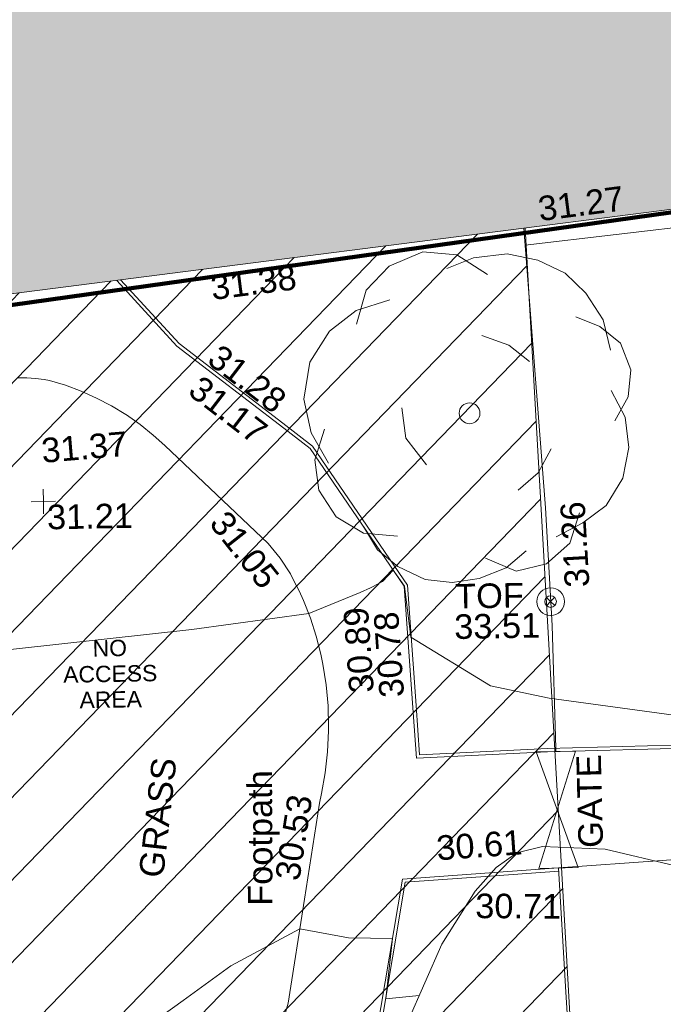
# Model space of a CAD drawing. Header units: millimetres. Extents: x -287732 to 520720, y -103372 to 287754.
# Tile 316 of 380: x 245642 to 255461, y 111216 to 126242. Entities that reach past the tile are written whole.
import ezdxf

# ---------------------------------------------------------------- set-up
doc = ezdxf.new("R2010")
doc.units = ezdxf.units.MM
doc.linetypes.add('IMPORT-HIDDEN2 _3_', pattern=[4762.5, 3175, -1587.5])
doc.linetypes.add('IMPORT-UG_ELEC_STREET LIGHTING_QLB2 _2_', pattern=[2700, 1500, -300.0000000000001, 0, -250, 150, -300.0000000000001, 0, -200])
for name, color, linetype, lineweight, true_color in [('00__TOPO__TOP_OF_FENCE_SYMBOL', 7, 'Continuous', 9, 0x666666), ('00_TOPO_TREE', 7, 'Continuous', 9, 0x666666), ('00_UAV_BUILDING_OUTLINE', 5, 'Continuous', 9, 0x0000ff), ('00_UAV_CONCRETE', 9, 'Continuous', 9, 0x808080), ('00_UAV_FENCE', 7, 'Continuous', 9, 0x264c2f), ('00_UAV_FOOTPATH', 7, 'Continuous', 9, 0xa50000), ('00_UAV_GATE', 7, 'Continuous', 9, 0xa50000), ('00_UAV_KERB_BOTTOM', 1, 'Continuous', 9, 0xff0000), ('00_UAV_KERB_TOP', 7, 'Continuous', 9, 0xa500a5), ('00_UAV_LEVEL_SPOT', 7, 'Continuous', 9, 0x666666), ('00_UAV_TOP_OF_FENCE', 6, 'Continuous', 9, 0xff00ff), ('00_UAV_TREE_LINE', 7, 'Continuous', 9, 0x52a552), ('01_DTM_CONTOUR_MNR', 7, 'Continuous', 9, 0xa5a552), ('12333-PUM-2D-U-0001-C01 - Rev2_REVIT IMPORT_dwg', 7, 'Continuous', 9, 0x767676), ('A_RHA_Line', 7, 'Continuous', 9, 0x00a600), ('PUM-CHAMBER EXTENTS', 6, 'IMPORT-HIDDEN2 _3_', 9, 0xff00ff), ('PUM-UNABLE TO SURVEY', 190, 'Continuous', 9, 0x7f00ff)]:
    doc.layers.add(name, color=color, linetype=linetype, lineweight=lineweight, true_color=true_color)
doc.layers.add('00_UAV_SURVEY_TEXT', color=7, linetype='Continuous', lineweight=9)
doc.layers.add('A_RHA_Detail', color=7, linetype='Continuous', lineweight=9)
doc.styles.add('Arial_1', font='arial.ttf', dxfattribs={"height": 250})
doc.styles.add('Swis721 Lt BT_2', font='swissl.ttf', dxfattribs={"height": 375})

# ---------------------------------------------------------------- blocks, each defined once
blk = doc.blocks.new('12333-PUM-2D-U-0001-C01 - Rev2_REVIT IMPORT_dwg_CONIFEROUS_TREE-2077251-Site Location Plan Proposed')
at = {"layer": '00_TOPO_TREE', "color": 254, "true_color": 0xcccccc, "flags": 128}
for points in [[(-1889.403682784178, 1545.875740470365), (-1717.639711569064, 2118.422311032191), (-1316.857112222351, 2519.204910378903), (-744.3105416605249, 2748.223538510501), (-171.763971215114, 2690.968881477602), (343.5279423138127, 2347.440939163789)], [(-343.5279423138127, 2461.950253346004), (114.5093140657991, 2633.714224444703), (687.0558846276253, 2690.968881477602), (1202.347798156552, 2576.459567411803), (1660.385054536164, 2347.440939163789), (2003.912996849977, 2003.912996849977), (2290.18628213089, 1545.875740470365), (2404.695596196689, 1030.583826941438)], [(-2404.695596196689, -801.5651986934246), (-2690.968881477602, -286.2732852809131), (-2805.478195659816, 286.2732852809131), (-2690.968881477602, 916.0745128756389), (-2347.440939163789, 1431.36642628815), (-1889.403682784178, 1774.894368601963), (-1316.857112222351, 1946.658339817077)], [(1832.149025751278, 1603.130397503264), (2232.93162509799, 1431.36642628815), (2576.459567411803, 1145.093141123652), (2748.223538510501, 687.0558846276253), (2690.968881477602, 229.0186282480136), (2461.950253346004, -171.763971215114)], [(229.0186282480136, 1316.857112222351), (687.0558846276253, 1145.093141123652), (1030.583826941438, 858.8198558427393)], [(2404.695596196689, 343.5279423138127), (2633.714224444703, -114.5093140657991), (2690.968881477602, -629.8012275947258), (2576.459567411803, -1145.093141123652), (2290.18628213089, -1603.130397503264), (1889.403682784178, -1889.403682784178), (1431.36642628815, -2118.422311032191)], [(-744.3105416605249, -858.8198558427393), (-1087.838483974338, -400.7825993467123), (-1145.093141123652, 114.5093140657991)], [(-1259.602455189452, -2061.167653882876), (-1832.149025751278, -2003.912996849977), (-2290.18628213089, -1717.639711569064), (-2576.459567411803, -1259.602455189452), (-2633.714224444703, -744.3105416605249), (-2461.950253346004, -229.0186282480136)], [(1374.111769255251, -629.8012275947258), (1145.093141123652, -1030.583826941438), (801.5651986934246, -1316.857112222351)], [(1832.149025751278, -1717.639711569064), (1660.385054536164, -2232.93162509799), (1259.602455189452, -2576.459567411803), (744.3105416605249, -2690.968881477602), (229.0186282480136, -2461.950253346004)], [(916.0745128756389, -2347.440939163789), (572.5465705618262, -2633.714224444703), (114.5093140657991, -2805.478195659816), (-343.5279423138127, -2862.732852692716), (-801.5651986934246, -2805.478195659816), (-1259.602455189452, -2576.459567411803), (-1603.130397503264, -2290.18628213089), (-1832.149025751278, -1889.403682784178)]]:
    blk.add_lwpolyline(points, dxfattribs=at)
at = {"layer": '00_TOPO_TREE', "color": 254, "true_color": 0xcccccc}
blk.add_circle((0, 0), 176.6246020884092, dxfattribs=at)
blk = doc.blocks.new('12333-PUM-2D-U-0001-C01 - Rev2_REVIT IMPORT_dwg__U95-2077625-Site Location Plan Proposed')
at = {"layer": '00_UAV_GATE', "color": 9, "true_color": 0xe1aaaa, "flags": 128}
blk.add_lwpolyline([(-299.995174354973, -1.701576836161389), (299.995174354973, 1.701576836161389), (-289.9155040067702, -1778.789980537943), (310.0748447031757, -1775.386826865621)], close=True, dxfattribs=at)
blk = doc.blocks.new('12333-PUM-2D-U-0001-C01 - Rev2_REVIT IMPORT_dwg_MSL_Node_LineworkTOF-2077248-Site Location Plan Proposed')
at = {"layer": '00__TOPO__TOP_OF_FENCE_SYMBOL', "color": 254, "true_color": 0xcccccc, "flags": 128}
for points in [[(165.3591892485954, 165.3591892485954), (0, 0), (-165.3591892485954, 165.3591892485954)], [(165.3591892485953, -165.3591892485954), (0, 0), (-165.3591892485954, -165.3591892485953)]]:
    blk.add_lwpolyline(points, dxfattribs=at)
at = {"layer": '00__TOPO__TOP_OF_FENCE_SYMBOL', "color": 254, "true_color": 0xcccccc}
for radius in [562.5594001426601, 233.853208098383]:
    blk.add_circle((0, 0), radius, dxfattribs=at)
blk = doc.blocks.new('12333-PUM-2D-U-0001-C01 - Rev2_REVIT IMPORT_dwg_UAV-2077255-Site Location Plan Proposed')
at = {"layer": '00_UAV_LEVEL_SPOT', "color": 254, "true_color": 0xcccccc, "flags": 128}
for points in [[(500.0000000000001, 0), (0, 0), (0, 500.0000000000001)], [(0, -500.0000000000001), (0, 0), (-500.0000000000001, 0)]]:
    blk.add_lwpolyline(points, dxfattribs=at)
blk = doc.blocks.new('12333-PUM-2D-U-0001-C01 - Rev2_REVIT IMPORT_dwg_MGS62954_T2_Galway_ITM_3d_Rev1-2077680-Site Location Plan Proposed')
at = {"layer": '00_UAV_CONCRETE', "color": 254, "true_color": 0xcccccc, "flags": 128}
blk.add_lwpolyline([(534157415.8479604, 725673783.1663659), (534160200.083, 725674062.051), (534160449.3037915, 725671874.8791027), (534160646.867054, 725670141.055797)], dxfattribs=at)
at = {"layer": '00_UAV_FENCE', "color": 254, "true_color": 0xcccccc, "flags": 128}
for points in [[(534157400.1429614, 725674043.4536282), (534157657.8670541, 725669772.055797), (534157686.2632939, 725669052.1511264), (534157728.8670541, 725667972.055797), (534157750.5534965, 725666100.0306814), (534157749.7814379, 725666050.0231308)], [(534157759.8611084, 725664272.934727), (534157837.3240142, 725662459.3871171), (534157946.5164652, 725659921.2768465), (534157973.6329665, 725659290.9707307), (534158085.0357877, 725656701.4817863), (534158188.5100127, 725654296.2881024), (534158215.0078257, 725653680.363001), (534158346.0710186, 725650633.8810055), (534158403.3944736, 725649301.4331304), (534158511.8670542, 725646780.0557969), (534156052.1760992, 725646494.657027), (534155345.8793491, 725646412.7051773), (534152416.8793491, 725646067.7051773), (534151088.0616478, 725645914.1764388), (534149906.8793491, 725645777.7051772), (534148069.879349, 725645636.7051773)]]:
    blk.add_lwpolyline(points, dxfattribs=at)
at = {"layer": '00_UAV_FOOTPATH', "color": 254, "true_color": 0xcccccc, "flags": 128}
for points in [[(534157759.8611084, 725664272.934727), (534159343.8670542, 725664360.055797), (534161467.8670542, 725664483.055797)], [(534153520.2709538, 725662012.3232857), (534153603.083, 725662282.051), (534153877.4091105, 725663862.9553657), (534154131.2533006, 725665325.8251891), (534154166.8172636, 725665473.0404694), (534154227.549656, 725665787.5271033), (534154268.4154278, 725666105.2065883), (534154289.2533003, 725666424.8251883), (534154290.9632901, 725666486.7331073), (534154287.8004212, 725666807.014644), (534154264.5331496, 725667126.46558), (534154221.2533002, 725667443.8251883), (534154193.1049187, 725667594.917931), (534154126.8309794, 725667874.9631994), (534154043.1036289, 725668150.2944875), (534153942.2533002, 725668419.8251883), (534153877.2931058, 725668570.3731575), (534153801.7963645, 725668724.0380265), (534153750.3930087, 725668828.6636002), (534153599.0705506, 725669072.2059903), (534153417.0830001, 725669300.051), (534151866.083, 725670820.0510001), (534151691.6785014, 725670984.0520015), (534151495.3146588, 725671147.3775374), (534151289.0830001, 725671298.0510002), (534151279.19115, 725671304.7905777), (534151063.501915, 725671441.5829141), (534150839.6490316, 725671564.5620832), (534150608.5159451, 725671673.242742), (534150371.0148316, 725671767.1959776), (534150128.0830001, 725671846.051), (534150045.6846762, 725671861.9682667), (534150043.0132879, 725671862.484311), (534149911.8474941, 725671880.8156935), (534149779.7894892, 725671890.8749349), (534149647.3604454, 725671892.6223358)]]:
    blk.add_lwpolyline(points, dxfattribs=at)
at = {"layer": '00_UAV_KERB_BOTTOM', "color": 254, "true_color": 0xcccccc, "flags": 128}
for points in [[(534159917.2874992, 725666066.9436991), (534157625.8670542, 725666049.055797), (534155623.8670542, 725665983.0557971), (534155586.0701145, 725666683.8960553), (534155482.0830001, 725668612.051), (534154084.0829999, 725670740.051), (534153687.3602412, 725671055.5315795), (534152077.083, 725672336.051), (534151177.3465902, 725673354.3573244)], [(534154940.0830001, 725661800.051), (534155377.0830001, 725664144.051), (534156708.4441749, 725664216.063912), (534157759.8611084, 725664272.934727)]]:
    blk.add_lwpolyline(points, dxfattribs=at)
at = {"layer": '00_UAV_KERB_TOP', "color": 254, "true_color": 0xcccccc, "flags": 128}
for points in [[(534159911.7687397, 725666116.9021406), (534157624.8480089, 725666099.0493653), (534155671.3586972, 725666034.6486188), (534155630.6609315, 725666788.1915523), (534155531.2835115, 725668628.2226095), (534154121.4734288, 725670774.1996166), (534153672.0827877, 725671131.562578), (534152111.6428356, 725672372.4505516), (534151238.1212764, 725673361.0873551)], [(534154989.6824776, 725661793.2816348), (534155418.6301792, 725664094.0903589), (534156789.0638617, 725664169.4648539), (534157761.9949966, 725664222.9765227)]]:
    blk.add_lwpolyline(points, dxfattribs=at)
at = {"layer": '00_UAV_TREE_LINE', "color": 254, "true_color": 0xcccccc, "flags": 128}
blk.add_lwpolyline([(534159729.6632069, 725649902.6276921), (534157471.6632069, 725649278.6276921), (534156963.6632069, 725649260.6276921), (534156565.6632069, 725649453.6276921), (534156270.6632069, 725649773.627692), (534156097.6632069, 725650109.627692), (534155873.6632068, 725650593.6276921), (534155462.6632069, 725651969.6276921), (534155316.6632069, 725652557.627692), (534155233.6632068, 725653177.6276921), (534155120.6741786, 725655177.4932739), (534155035.6741787, 725660700.4932739), (534155419.6741787, 725661969.493274), (534155961.6741786, 725663142.4932739), (534156483.6741787, 725663939.4932739), (534156810.6741786, 725664293.4932739), (534157126.6741787, 725664511.4932739), (534157523.6741787, 725664603.493274), (534158477.1989361, 725664544.7525), (534159547.198936, 725664272.7525)], dxfattribs=at)
at = {"layer": '01_DTM_CONTOUR_MNR', "color": 254, "true_color": 0xcccccc, "flags": 128}
for points in [[(534159861.7166452, 725666569.9975564), (534159562.6738864, 725666570.4232731), (534157664.8916364, 725666863.1578174), (534156773.0812586, 725667068.824098), (534155570.0000001, 725667830.0000001), (534155485, 725668612.0000001), (534155367.1296297, 725668789.264706), (534155320.0000001, 725668860), (534155151.9586477, 725668690.2654374), (534155094.943383, 725668658.9667375), (534154965.7526883, 725668597.1438172), (534154809.9020809, 725668527.3255817), (534154020.0000001, 725668220.0000001), (534152229.5774648, 725668009.0977113), (534148897.432928, 725667699.7616888)], [(534155600.3704773, 725662360.5574038), (534155090, 725662320.0000002), (534155155.4436451, 725662827.8457236), (534155210.0000001, 725663240), (534154540.1104198, 725663262.3625735), (534153800.0000001, 725663410.0000001), (534152736.0149263, 725662863.2580627), (534151997.5686257, 725662350.76984), (534151835.6200876, 725662233.493775), (534151692.9180681, 725662135.6343424), (534151587.490874, 725662047.117034), (534151513.2911025, 725661964.6505197), (534151437.4084757, 725661897.3853643), (534151373.3977595, 725661862.9767495), (534150485.9642027, 725661496.5906581), (534150222.3179615, 725661515.663021), (534150099.362927, 725661558.7437536), (534149822.1170736, 725661622.5022157), (534149594.0496541, 725661658.2295483), (534147286.4025748, 725661957.1733944), (534146988.3186712, 725662112.4521062), (534146240.2718863, 725662979.6847942)]]:
    blk.add_lwpolyline(points, dxfattribs=at)
for name, p, xscale, yscale, zscale in [('12333-PUM-2D-U-0001-C01 - Rev2_REVIT IMPORT_dwg_CONIFEROUS_TREE-2077251-Site Location Plan Proposed', (534156524.867, 725671233.056), 0.9, 0.9, 0.9), ('12333-PUM-2D-U-0001-C01 - Rev2_REVIT IMPORT_dwg_UAV-2077255-Site Location Plan Proposed', (534150000, 725670000.0000001), 0.375, 0.375, 0.375), ('12333-PUM-2D-U-0001-C01 - Rev2_REVIT IMPORT_dwg_MSL_Node_LineworkTOF-2077248-Site Location Plan Proposed', (534157710.8367034, 725668338.0061734), 0.375, 0.375, 0.375)]:
    blk.add_blockref(name, p, dxfattribs=dict(xscale=xscale, yscale=yscale, zscale=zscale))
blk.add_blockref('12333-PUM-2D-U-0001-C01 - Rev2_REVIT IMPORT_dwg__U95-2077625-Site Location Plan Proposed', (534157749.7814379, 725666050.0231308))
at = {"layer": '00_UAV_BUILDING_OUTLINE', "color": 251, "true_color": 0x666666, "char_height": 375, "width": 1495.902363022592, "attachment_point": 1, "line_spacing_factor": 1.005061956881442, "style": 'Swis721 Lt BT_2'}
for s, insert, rotation in [('31.27', (534157606.0815666, 725674518.3310764), 6.31904004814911), ('31.38', (534152591.4306234, 725673401.3890475), 6.3190400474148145)]:
    blk.add_mtext(s, dxfattribs=dict(at, insert=insert, rotation=rotation))
at = {"layer": '00_UAV_FENCE', "color": 251, "true_color": 0x666666, "insert": (534157933.1439409, 725668540.3422037), "char_height": 375, "width": 1495.902363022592, "attachment_point": 1, "rotation": 92.25882920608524, "line_spacing_factor": 1.005061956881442, "style": 'Swis721 Lt BT_2'}
blk.add_mtext('31.26', dxfattribs=at)
at = {"layer": '00_UAV_FOOTPATH', "color": 251, "true_color": 0x666666, "char_height": 375, "attachment_point": 1, "line_spacing_factor": 1.005061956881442, "style": 'Swis721 Lt BT_2'}
for s, insert, width, rotation in [('31.37', (534149972.0087712, 725670963.6434283), 1495.902363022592, 3.7930155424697), ('31.05', (534152809.6217456, 725669845.4808232), 1495.902363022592, 307.32964415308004), ('Footpath', (534153012.3821871, 725663777.1900961), 2436.183848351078, 89.19808127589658), ('30.53', (534153432.213601, 725664193.9437689), 1495.902363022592, 80.15578625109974)]:
    blk.add_mtext(s, dxfattribs=dict(at, insert=insert, width=width, rotation=rotation))
at = {"layer": '00_UAV_GATE', "color": 251, "true_color": 0x666666, "insert": (534158071.724924, 725664567.913759), "char_height": 375, "width": 1567.13580888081, "attachment_point": 1, "rotation": 90.4294329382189, "line_spacing_factor": 1.005061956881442, "style": 'Swis721 Lt BT_2'}
blk.add_mtext('GATE', dxfattribs=at)
at = {"layer": '00_UAV_KERB_BOTTOM', "color": 251, "true_color": 0x666666, "char_height": 375, "width": 1495.902363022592, "attachment_point": 1, "line_spacing_factor": 1.005061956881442, "style": 'Swis721 Lt BT_2'}
for s, insert, rotation in [('31.17', (534152447.7374515, 725671902.1719989), 321.50769217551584), ('30.78', (534155078.0959793, 725666906.8638614), 93.08702185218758), ('30.61', (534155892.7800624, 725664794.3161868), 3.096093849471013)]:
    blk.add_mtext(s, dxfattribs=dict(at, insert=insert, rotation=rotation))
at = {"layer": '00_UAV_KERB_TOP', "color": 251, "true_color": 0x666666, "char_height": 375, "width": 1495.902363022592, "attachment_point": 1, "line_spacing_factor": 1.005061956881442, "style": 'Swis721 Lt BT_2'}
for s, insert, rotation in [('31.28', (534152747.8247815, 725672373.1440321), 321.50769217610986), ('30.89', (534154618.0018972, 725666983.8636504), 93.09145878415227), ('30.71', (534156485.5285163, 725663903.455796), 358.6761445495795)]:
    blk.add_mtext(s, dxfattribs=dict(at, insert=insert, rotation=rotation))
at = {"layer": '00_UAV_LEVEL_SPOT', "insert": (534150051.8765643, 725669949.1441548), "char_height": 375, "width": 1495.902363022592, "attachment_point": 1, "line_spacing_factor": 1.005061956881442, "style": 'Swis721 Lt BT_2'}
blk.add_mtext('31.21', dxfattribs=at)
at = {"layer": '00_UAV_SURVEY_TEXT', "color": 251, "true_color": 0x666666, "insert": (534151354.1085794, 725664263.0341482), "char_height": 375, "width": 2018.280965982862, "attachment_point": 1, "rotation": 82.51214758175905, "line_spacing_factor": 1.005061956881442, "style": 'Swis721 Lt BT_2'}
blk.add_mtext('GRASS', dxfattribs=at)
at = {"layer": '00_UAV_TOP_OF_FENCE', "color": 251, "true_color": 0x666666, "char_height": 375, "attachment_point": 1, "line_spacing_factor": 1.005061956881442, "style": 'Swis721 Lt BT_2'}
for s, insert, width in [('TOF', (534156256.273162, 725668630.9633585), 1163.479615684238), ('33.51', (534156233.8495203, 725668167.5866536), 1495.902363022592)]:
    blk.add_mtext(s, dxfattribs=dict(at, insert=insert, width=width))
blk = doc.blocks.new('12333-PUM-2D-U-0001-C01 - Rev2_REVIT IMPORT_dwg-1620468-Site Location Plan Proposed')
at = {"layer": 'PUM-CHAMBER EXTENTS', "true_color": 0xfff4d4}
h = blk.add_hatch(dxfattribs=at)
h.set_pattern_fill('FP_14', style=0, pattern_type=2)
h.set_pattern_definition([(45, (-533641079.65, -725615854.3560001), (-618.7184335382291, 618.7184335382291), [])])
h.paths.add_polyline_path([(486377.3501529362, 27208.64382130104), (517415.3501528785, 30952.6438213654), (516341.8313309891, 58191.46038823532), (502815.940048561, 56693.63832639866), (503487.5551271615, 50628.70393428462), (496266.2910908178, 49829.0399146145), (495594.5673347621, 55894.95570471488), (481449.064816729, 54328.51950435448), (484521.5190358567, 37421.10226281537)])
at = {"layer": 'PUM-UNABLE TO SURVEY', "color": 7, "true_color": 0xfff4d4, "flags": 128}
blk.add_lwpolyline([(481449.064816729, 54328.51950435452), (486377.3501529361, 27208.64382130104), (517415.3501528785, 30952.64382136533), (516341.8313309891, 58191.46038823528)], dxfattribs=at)
blk.add_blockref('12333-PUM-2D-U-0001-C01 - Rev2_REVIT IMPORT_dwg_MGS62954_T2_Galway_ITM_3d_Rev1-2077680-Site Location Plan Proposed', (-533641079.6498471, -725615854.3561786))
at = {"layer": 'PUM-UNABLE TO SURVEY', "color": 41, "true_color": 0xffdf7f, "insert": (509894.7876528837, 52016.51243791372), "char_height": 250, "width": 1714.021757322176, "attachment_point": 2, "line_spacing_factor": 0.9417779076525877, "style": 'Arial_1'}
blk.add_mtext('NO\\PACCESS\\PAREA', dxfattribs=at)

msp = doc.modelspace()

# ---------------------------------------------------------------- hatches: boundary and pattern name
at = {"layer": 'A_RHA_Detail', "true_color": 0xc0c0c0}
h = msp.add_hatch(color=9, dxfattribs=at)
h.paths.add_polyline_path([(-80880.60083809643, -68502.79057078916), (-80400.865924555, -68483.41509113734), (-80400.865924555, -62984.64684185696), (-24474.85765177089, -63009.32043784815), (-24456.14471271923, -50840.30023858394), (-36622.55041039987, -50831.65104353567), (-36622.55041039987, -44228.57792613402), (-50959.0526582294, -44218.38599194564), (-50959.0526582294, -42573.78171514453), (-54563.9325804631, -42571.21897729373), (-54565.69773352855, -45054.17447474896), (-92408.82109321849, -45027.27149621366), (-92411.78875845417, -49201.74309222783), (-100061.9988811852, -49201.74309222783), (-100052.2214449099, -64852.82557838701), (-86120.90825229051, -64852.82557838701), (-86092.1662649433, -62957.90041523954), (-84861.10047608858, -62957.90041523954), (-84854.79052929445, -68240.109737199), (-80870.60226892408, -68240.10973722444)])
h.paths.add_polyline_path([(-137238.9269902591, -68461.9384092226), (-132719.7426408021, -68433.0633692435), (-132847.0731201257, -62850.04282283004), (-130454.6837966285, -62916.63108078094), (-130498.2830220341, -61355.85393642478), (-117581.136331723, -61423.42893438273), (-117492.3908565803, -49183.91309190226), (-125136.5200282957, -49178.47881952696), (-125133.572703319, -45032.61887136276), (-163007.1824077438, -45005.6942194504), (-163007.1824076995, -44090.2963411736), (-163123.8521269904, -44090.21339942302), (-163122.6389897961, -42383.75184302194), (-166563.8543419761, -42383.75184298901), (-166565.034908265, -44044.39824208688), (-193158.4656786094, -44025.49275805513), (-193195.152889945, -62863.65652504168), (-137269.7106414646, -62916.63108078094), (-137254.3708868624, -65679.90523788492)])
h.paths.add_polyline_path([(120310.9497607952, -32334.28230164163), (120312.4652266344, -31610.73011961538), (133451.2244789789, -31638.24899384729), (133469.2230092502, -19717.98315780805), (121295.7536929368, -19692.48606430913), (121319.8434528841, -8190.941560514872), (112277.0825930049, -8172.001674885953), (112263.1770823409, -14811.1234547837), (78285.85310969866, -14739.95861438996), (78292.82277619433, -8167.077575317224), (75241.99098605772, -8160.673431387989), (69355.76844233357, -8152.931592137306), (69353.6659720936, -9156.74635762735), (68372.60878945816, -9154.691552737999), (68372.60878945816, -13705.52853215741), (69333.7233474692, -13707.54156770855), (69325.07112547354, -16249.53369228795), (66623.4489111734, -16249.53369228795), (66619.79243935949, -17995.29925530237), (65989.07757494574, -17995.2992552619), (65985.44262772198, -19730.78799483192), (57152.23993377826, -19712.28702421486), (57127.42535098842, -31559.89463417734), (70277.87165424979, -31587.43801817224), (70277.87165431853, -32271.7414715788), (78263.96947909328, -32285.12944888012), (78266.62661740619, -31019.79372153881), (112335.8856506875, -31091.15111860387), (112335.8856506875, -32317.57330553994), (119781.4233959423, -32333.17321913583)])
h.paths.add_polyline_path([(7503.717409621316, -1791.439263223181), (15482.43097392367, -674.0213231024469), (15484.0826588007, 148.1327206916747), (56188.28042539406, 205.5276654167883), (56155.84326007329, 14338.3166313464), (18016.62665935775, 14236.48149539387), (17967.9025208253, 34313.18372071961), (21727.10644863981, 34324.0692624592), (21708.90974962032, 40608.10218321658), (18009.66447159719, 40608.10218321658), (17995.54603706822, 45483.75063442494), (9770.084204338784, 45420.6329473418), (3966.213879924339, 45446.76585222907), (3984.771235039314, 14176.56786832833), (1023.062455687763, 14176.56786837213), (-276.5134647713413, 14190.52623461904), (-231.6790044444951, 5968.135265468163), (-226.4491536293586, 193.7444677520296), (553.0869992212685, 183.4716499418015), (7477.609307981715, 143.2867586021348), (7488.638446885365, -674.0213231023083)])
h.paths.add_polyline_path([(77755.59663317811, 53.47451145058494), (77729.51881611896, 1699.844979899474), (94464.47132486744, 1659.976083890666), (94606.37913471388, 17991.390236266), (88810.4190114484, 18015.03260816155), (88799.89418497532, 14436.74271609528), (69413.88950349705, 14457.8773889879), (69377.35724448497, 99.62816357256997), (75241.99098605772, 67.32134432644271)])
h.paths.add_polyline_path([(61252.12079701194, 46453.95617366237), (105774.7348988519, 46472.68783506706), (105768.2642198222, 61852.61234306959), (92285.13876309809, 61852.61234306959), (92308.59670399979, 65784.30757140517), (96107.4668000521, 65767.60445243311), (96059.68081117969, 75209.20847378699), (101084.8427276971, 75071.88872764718), (104988.0046543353, 74765.36560406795), (108403.6894220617, 74363.8408943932), (112009.2703903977, 73787.25420861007), (115645.3524815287, 73049.69667206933), (116890.8108051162, 72761.69136252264), (120208.9929833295, 71893.18353872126), (120865.241739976, 71703.68484519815), (124135.6329506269, 70669.67317906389), (127435.6253142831, 69480.50055823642), (127820.4368670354, 69394.93141813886), (128274.3081769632, 69331.69585753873), (128731.8791144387, 69306.66104516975), (129189.9401488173, 69320.00258290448), (129645.2782985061, 69371.62688826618), (130094.6997111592, 69461.17185603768), (130535.0520071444, 69588.00939074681), (130963.246434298, 69751.24981927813), (131376.2795165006, 69949.74812590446), (131771.2541232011, 70182.11198903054), (132162.5575600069, 70460.5404660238), (132496.0921583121, 70741.69081113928), (132820.871367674, 71064.98072578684), (133117.4593294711, 71414.31364272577), (133383.77568926, 71787.23923950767), (133616.5473239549, 72178.5372844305), (133817.1647262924, 72590.54524898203), (133982.6025969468, 73017.89547513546), (134111.7005086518, 73457.59040801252), (134203.5529320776, 73906.54590458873), (134257.5155883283, 74361.61286216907), (134272.5462649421, 74819.5993153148), (134250.5259875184, 75277.29281745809), (134189.6227572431, 75731.48297747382), (134090.9274700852, 76178.98397757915), (133955.1324028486, 76616.65691993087), (133783.1900598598, 77041.43184345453), (133576.3064937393, 77450.32925647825), (133335.932843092, 77840.48103920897), (133063.7551572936, 78209.15055532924), (132761.6825665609, 78553.75185442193), (132431.8338935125, 78871.8678050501), (132076.5227905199, 79161.26705197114), (131698.2415080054, 79419.91966861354), (131299.6434187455, 79646.01139197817), (131093.5942456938, 79746.34209763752), (132146.0467355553, 83110.22226145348), (122787.7632953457, 86282.54285518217), (121604.3555412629, 82800.3591886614), (117095.9864227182, 83870.84033785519), (116841.9598400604, 83526.35449572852), (116120.5435466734, 91221.93611972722), (110237.7341284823, 91274.27491021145), (110194.3680786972, 90435.39030214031), (104988.0046543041, 90486.49901390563), (104973.2761846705, 94309.82427956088), (103746.1314668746, 94309.8242795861), (103839.9937121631, 122852.1474271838), (96365.09202306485, 122931.9599470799), (96350.3400238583, 123952.4168585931), (104555.5505249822, 123902.1925226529), (104607.3234458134, 120248.5396156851), (125502.5015002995, 120134.1933400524), (125662.0200253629, 137657.3796882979), (114479.5865733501, 137699.2256881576), (114382.306264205, 129149.9458158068), (104644.159003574, 129187.9975073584), (104577.9931702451, 126217.3903144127), (101184.4926406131, 126159.1566967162), (101264.6166812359, 135959.2655565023), (89967.23178808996, 135988.8856164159), (89927.63362986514, 125823.6463181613), (93630.53562302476, 125840.7948842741), (93580.65688892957, 122931.9599470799), (88697.38835376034, 122904.7310126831), (88679.3898954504, 95739.09143775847), (86378.25848996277, 95739.09143775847), (86378.18187189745, 96178.1008337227), (83279.50743284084, 96200.92083327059), (83273.62493422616, 95735.74732133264), (70169.67509619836, 95733.22421950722), (70166.26842742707, 96272.07409347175), (66674.99731294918, 96257.14073655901), (66654.74538556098, 95755.71092136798), (65784.77231079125, 95755.71092136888), (65887.65094984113, 117470.630565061), (53473.3427162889, 117487.9046429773), (53434.44066309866, 98570.46349063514), (40649.41626916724, 98570.46349063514), (40610.16711559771, 94406.01479078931), (38853.82372868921, 94410.36303440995), (38848.65589191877, 89463.65332729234), (40612.46601912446, 89518.45976927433), (40665.38257362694, 86257.73741128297), (38372.19584460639, 86305.72309285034), (38369.79374539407, 76901.0507917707), (50937.9512507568, 76944.40198294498), (50922.88567286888, 74598.78180889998), (56484.9061132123, 74588.85093771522), (56484.9061132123, 75194.85181995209), (92465.4037153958, 75233.0258166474), (92645.92783662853, 71766.64845094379), (89810.55521366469, 69362.83965827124), (85313.16173974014, 69360.94750420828), (85313.16173974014, 66907.4050808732), (75210.14498263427, 66903.15451589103), (75210.14498263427, 63815.70944550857), (70819.40014309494, 63815.70999200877), (70819.21601505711, 64253.35708059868), (69456.83415683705, 64253.35708059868), (69455.7195737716, 66901.99623166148), (61303.32856759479, 66898.5668068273), (61304.56054988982, 63970.32021231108), (70500.41048208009, 63970.32021219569), (70500.4088543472, 61852.59006207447), (61245.6438848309, 61848.69637488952), (61252.03558504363, 46656.49344428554)])
h.paths.add_polyline_path([(-17153.16561239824, 48569.32684293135), (-17153.16561224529, 60770.38083685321), (-29362.88357759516, 60774.70428694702), (-29362.88357759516, 67399.20394580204), (-43507.24466814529, 67405.01911303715), (-43488.5313307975, 69093.07334175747), (-45766.41866231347, 69109.32868388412), (-45794.3462003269, 67405.01911303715), (-47272.11273194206, 67404.2124544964), (-47272.44887633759, 66454.91798908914), (-86004.56386332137, 66468.63299519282), (-86006.66970787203, 60521.58362721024), (-92662.87722510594, 60521.58362721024), (-92665.2138765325, 50184.35611932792), (-79752.0168396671, 50179.78309939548), (-79752.016597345, 48591.4932381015), (-17157.7163123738, 48569.32845417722)])
h.paths.add_polyline_path([(-201056.4185878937, 48628.75479108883), (-138377.9751621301, 48634.64535779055), (-138377.9751621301, 50133.28201003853), (-125467.710581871, 50134.49626164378), (-125468.6909603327, 60566.1903686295), (-132186.8595614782, 60565.86652591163), (-132187.4203588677, 66533.0197876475), (-170643.3098734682, 66805.61809689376), (-170643.3098732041, 67738.78475848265), (-200340.0100486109, 67488.93693764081), (-200348.7171487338, 60827.78025104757), (-201057.5650552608, 60827.71357558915), (-201056.6510294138, 51102.04313372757)])
h.paths.add_polyline_path([(-240051.5126725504, 54769.19491160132), (-239444.490259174, 54811.10754483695), (-239186.5396223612, 54841.92927608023), (-238764.8191577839, 54940.98166103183), (-238382.4735933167, 55122.46891388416), (-237990.3402229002, 55354.87497234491), (-237269.2031023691, 55936.21515020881), (-237032.4836384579, 56225.56611516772), (-236793.0039602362, 56569.31473944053), (-236554.5880578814, 57004.26389721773), (-236432.7219585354, 57267.46508908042), (-236300.081527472, 57753.26238983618), (-236250.7285154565, 58017.17885684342), (-236235.6490609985, 58516.21786804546), (-236233.2538429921, 58987.85640053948), (-236213.7029795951, 59823.48083769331), (-236363.8287855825, 59820.86038205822), (-236634.0279869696, 60698.06075827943), (-236391.9547756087, 61432.19726339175), (-236225.4740089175, 61435.10319600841), (-236201.6036569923, 62637.68779596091), (-232563.5271750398, 62639.28734435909), (-232563.5271750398, 63049.03842404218), (-232732.1945866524, 63049.15302218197), (-232860.1521277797, 63457.95890274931), (-232731.606808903, 63914.24862697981), (-232560.8209656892, 63914.24862697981), (-232515.1276847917, 70598.00033009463), (-240628.6947849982, 70598.85496273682), (-240629.7923196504, 72350.98321577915), (-246412.6011212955, 72347.36085933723), (-246412.6011212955, 70616.45923936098), (-254449.5805725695, 70618.60952619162), (-254454.637144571, 70754.06491720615), (-254469.7140363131, 73191.66276250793), (-263883.2532625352, 73267.83063688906), (-263902.4181505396, 68260.74348553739), (-263714.8217520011, 68259.82096572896), (-263552.9672900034, 67819.65434396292), (-263719.0883117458, 67392.2068408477), (-263913.6298699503, 67392.20684284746), (-263956.7001913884, 58633.76423459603), (-260181.1963171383, 58611.22607638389), (-260192.3146983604, 56354.25111579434), (-257184.684388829, 56339.46086021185), (-257213.4419957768, 57092.93866021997), (-257338.5163846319, 57093.27331223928), (-257471.0109294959, 57531.74572308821), (-257338.5163845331, 58062.22513696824), (-257203.4956297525, 58064.06881289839), (-257173.5751889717, 58598.54056692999), (-256478.2273617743, 58575.27357994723), (-256478.2273617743, 58788.51859473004), (-256013.0091299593, 58911.92701534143), (-255397.0786664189, 58780.99767617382), (-255397.0786664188, 58595.982422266), (-243809.885361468, 58585.92793201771), (-243805.3570672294, 58352.04527760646), (-243740.939469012, 57884.52572680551), (-243619.0830608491, 57421.84877545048), (-243424.3877545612, 56943.65915412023), (-243247.1437899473, 56608.24157713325), (-243003.0710579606, 56249.99021479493), (-242732.2093200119, 55932.75703082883), (-242371.7230178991, 55603.12658811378), (-242141.255125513, 55424.88676767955), (-241804.9643037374, 55216.88439822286), (-241529.4640827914, 55077.02869055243), (-241100.6275144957, 54917.18295003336), (-240836.2134980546, 54840.82833176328), (-240453.4486195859, 54788.60784130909), (-240218.9578693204, 54777.28227442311)])
h.paths.add_polyline_path([(40276.69022552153, 59895.36417752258), (40328.62676029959, 69196.9439153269), (36588.99968785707, 69217.8245910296), (36619.46637569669, 74674.25962428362), (32264.36460078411, 74687.02318924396), (32233.48293867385, 69156.26826306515), (11916.69390495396, 69269.70959686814), (11966.66200111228, 78218.75165974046), (29087.509017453, 78123.15526808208), (29143.44567205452, 88141.1370047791), (15719.348796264, 88216.09212953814), (15732.60379610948, 90589.9978889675), (4594.294101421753, 90652.19003489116), (4525.129359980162, 78265.12250449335), (10096.76365553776, 78234.01258731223), (10077.43887221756, 74773.03821910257), (4547.641142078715, 74803.91453678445), (4465.579974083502, 60107.1600234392), (19125.89094760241, 60025.30234268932), (19139.86249374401, 62527.53804644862), (31738.59196305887, 62457.19146404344), (31724.55430858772, 59943.11609815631), (38369.79364225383, 59906.01157293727)])
h.paths.add_polyline_path([(-246083.0241259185, 72334.29150213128), (-246083.0594797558, 72334.30275087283), (-246208.2905500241, 72334.29150213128)])
h.paths.add_polyline_path([(-114575.3004830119, 112178.0758695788), (-114575.3246435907, 112178.0758695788), (-114707.2752166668, 115801.5811617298)])
h.paths.add_polyline_path([(-154699.9178765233, 101760.4080976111), (-114382.050333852, 101776.0542914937), (-114382.050333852, 106926.9360164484), (-113755.641395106, 106927.1792101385), (-113757.5507412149, 111847.2721531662), (-114431.6837526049, 111847.2721531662), (-114431.8097758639, 112178.0758695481), (-114575.3004830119, 112178.0758695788), (-114578.9984943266, 121707.2390833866), (-123056.9849702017, 121707.2390833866), (-123068.8201032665, 156452.7036899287), (-119381.2340625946, 156454.1348067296), (-119381.2340625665, 160165.8597952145), (-115501.031452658, 160167.3662801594), (-115503.3750945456, 166206.5793118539), (-132411.7987151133, 166599.6604729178), (-132411.8243278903, 166665.6603411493), (-135275.0124468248, 166664.5490317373), (-135275.0124468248, 166628.1883101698), (-135911.3205076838, 166628.1944502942), (-135911.3479256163, 166352.1604668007), (-152521.1633846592, 166345.7146753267), (-152518.3680955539, 159142.6836790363), (-150699.3133726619, 159117.9265656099), (-150758.5477087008, 122560.691203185), (-151059.2005266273, 122560.691203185), (-151061.0981347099, 121302.4374932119), (-154138.3148337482, 121372.6012653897), (-154138.3148337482, 121865.1834517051), (-154704.3888425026, 121867.2611370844), (-154688.5451973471, 119352.3937021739), (-154745.5933227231, 119352.3715636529), (-154745.5763474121, 118722.1532660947), (-160794.1544526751, 118748.7442832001), (-160794.1544526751, 119410.5425977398), (-163852.1622693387, 119422.408321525), (-163855.0715294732, 118762.2003111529), (-167568.6765459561, 118778.5256058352), (-166634.6619849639, 124395.1277019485), (-166930.050559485, 124500.0918161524), (-167568.6765459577, 124707.6250903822), (-168028.2173235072, 124841.3808647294), (-168630.5006276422, 124991.3056740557), (-169238.2056069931, 125117.4693074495), (-169850.3952285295, 125219.6772876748), (-170466.1255403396, 125297.7720169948), (-171089.11025998, 125351.8553033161), (-171704.4065937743, 125381.1774255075), (-172325.0479971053, 125386.3595015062), (-172782.2248668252, 125374.5832362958), (-173401.7764235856, 125337.4554476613), (-174109.844898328, 125263.4341236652), (-174634.1213722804, 125190.4100126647), (-175245.0145766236, 125080.719099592), (-176047.1958093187, 124895.7675260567), (-176665.4852587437, 124724.7228134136), (-177045.3001228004, 124609.1129151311), (-177631.5127792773, 124405.2077276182), (-176665.4852586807, 118818.5158794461), (-177558.9402083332, 118822.4435768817), (-177662.2853368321, 125263.4341236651), (-176365.3912351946, 126542.9270807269), (-159462.2970490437, 126319.910391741), (-157057.7396790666, 128609.0850976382), (-157060.6673204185, 136153.1661957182), (-158638.8016610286, 137740.2441626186), (-159352.3735831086, 137740.2441626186), (-161634.4140634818, 140201.1078539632), (-168727.9404945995, 140256.8191146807), (-171035.0401161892, 137942.8847305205), (-174184.1459014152, 137942.8847305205), (-176460.1167434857, 140292.2858551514), (-177341.6856934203, 140292.2858551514), (-177341.7113613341, 140358.4281613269), (-183428.5803825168, 140356.0660244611), (-185921.6385985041, 137917.4639994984), (-185921.6385985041, 131757.3091155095), (-186906.8767412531, 131756.9267733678), (-187725.3914540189, 130809.9989183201), (-187724.058890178, 127376.1828148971), (-186481.0281350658, 126304.5577463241), (-186479.4846754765, 122327.2959175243), (-185176.2828158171, 121059.4673825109), (-180304.1129154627, 121059.4673824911), (-180304.1136492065, 118802.0484409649), (-193555.3706955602, 118802.0484409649), (-193555.368699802, 133117.8341649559), (-192593.6442938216, 133118.2073819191), (-192593.6442938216, 134200.8158367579), (-192224.6284783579, 134200.9592041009), (-192225.5653014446, 136615.0101267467), (-192595.0012460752, 136615.0101267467), (-192595.4357332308, 137734.4745165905), (-193589.2709668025, 137734.4746851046), (-193589.2685988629, 147474.570583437), (-193163.2062206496, 147492.8644732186), (-192765.7252967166, 147531.087133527), (-192359.9383250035, 147589.5931622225), (-192199.8207947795, 147616.5827294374), (-191882.7548926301, 147682.9245600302), (-191568.5380070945, 147761.6632019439), (-191257.654638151, 147852.677242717), (-190828.6072909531, 148002.2045655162), (-190647.7999969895, 148070.9514233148), (-190349.7690789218, 148197.8750094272), (-190056.9509284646, 148336.4013817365), (-189769.797051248, 148486.3169427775), (-189405.3590254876, 148698.0567944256), (-189132.906026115, 148873.2749095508), (-188867.542109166, 149059.0543929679), (-188609.6764469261, 149255.1087866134), (-188354.9814055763, 149465.3525772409), (-188079.6339208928, 149713.879248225), (-187884.9836199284, 149901.8220103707), (-187545.928247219, 150265.8040604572), (-187446.29984479, 150378.3960832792), (-187241.3270201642, 150629.2310214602), (-187046.3599558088, 150887.9197697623), (-186861.6992771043, 151154.0634500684), (-186546.1373636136, 151669.829875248), (-186524.4196769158, 151707.0632450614), (-163675.2898318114, 151669.829875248), (-163687.5843045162, 148134.07679455), (-157303.6541541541, 148136.492106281), (-157303.6541541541, 155759.91501608), (-157557.4317586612, 155765.0384228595), (-157555.9168973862, 166678.0466575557), (-187009.2021991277, 166699.7464767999), (-187013.0952111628, 162054.4009359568), (-188707.17754695, 162044.5925187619), (-188705.9961892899, 155021.5333641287), (-188737.9999316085, 154650.5326604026), (-188799.0133969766, 154283.1866125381), (-188857.2045401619, 154035.4341107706), (-188966.1106131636, 153679.3368924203), (-189102.6200311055, 153332.8820747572), (-189265.8911675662, 152998.2056672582), (-189454.9174011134, 152677.371060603), (-189645.2484685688, 152421.3220123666), (-189916.9563410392, 152104.2450531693), (-190212.7041973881, 151809.4634871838), (-190530.6686598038, 151538.7947471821), (-190868.8893671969, 151293.9075915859), (-191225.281078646, 151076.3118324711), (-191597.6465194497, 150887.3490191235), (-192092.8415776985, 150682.5621956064), (-192519.2468154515, 150561.8451365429), (-192903.8930791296, 150482.240889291), (-193187.215491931, 150440.8868273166), (-193594.1866364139, 150407.1257787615), (-193594.5952989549, 151459.9895227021), (-205369.2399268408, 151455.4201247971), (-205354.4523517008, 113350.0822379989), (-207187.1580384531, 113349.3710182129), (-207184.3024929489, 105991.0636522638), (-205312.8748221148, 105991.1901500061), (-205311.2362476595, 101769.6553082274), (-175488.6451201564, 101781.2285901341), (-175488.6451201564, 110889.6985621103), (-154703.4627663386, 110897.5679794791), (-154700.2792295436, 102691.5597281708)])
h.paths.add_polyline_path([(193735.9435693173, 113047.8274774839), (208865.0938716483, 114991.0266430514), (208976.1154123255, 114126.6471160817), (216447.8967332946, 115086.3281915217), (216038.7305308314, 118271.9702413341), (232648.5073383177, 120405.3421626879), (233425.993615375, 114352.0734369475), (240632.2017567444, 115277.6440988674), (239854.8412683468, 121329.9334727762), (256406.8682407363, 123455.8879629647), (257091.7572256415, 118089.1198988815), (264572.2871227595, 119040.8180953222), (261877.8350555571, 138524.7609215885), (259178.7147038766, 138221.6086035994), (259197.3483655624, 137439.0084132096), (254686.1480587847, 136897.0007612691), (255412.6810205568, 131314.8303176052), (240852.7447969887, 129522.4514056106), (239771.0426543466, 137918.8519126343), (240649.5822431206, 138010.1984551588), (240062.3063116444, 142776.6750342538), (239165.7694642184, 142685.0143484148), (237630.9646614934, 151018.3171732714), (266172.8791088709, 154560.7889781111), (271297.1876944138, 142612.4006970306), (276531.7397502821, 144861.098714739), (274941.5029779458, 148527.9037281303), (302074.5307653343, 160134.9084326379), (300215.9323773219, 164320.1841173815), (301528.1613272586, 164907.0997989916), (300405.1237791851, 167477.8916353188), (299016.6944531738, 166945.7181824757), (295626.7488506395, 174518.754428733), (294333.0289184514, 177537.1551681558), (287288.8475947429, 174518.754428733), (289427.6893504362, 169661.0163463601), (272956.7816584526, 162557.1203578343), (271943.2187787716, 164897.4305293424), (267016.3118217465, 162764.0369715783), (268502.3094164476, 159357.0430143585), (265200.4029574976, 157946.4096681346), (226856.416695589, 153146.7821792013), (227510.3041274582, 148852.0205334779), (228280.9873165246, 141179.0007483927), (227302.3544112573, 141050.281300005), (227895.3788235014, 136433.1758633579), (228748.5501749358, 136523.8855003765), (229602.3077302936, 128023.7667641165), (217691.2359889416, 126493.8999679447), (217642.3600127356, 126874.433267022), (215138.5007311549, 126552.8357430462), (215194.9980427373, 126112.965074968), (215015.6132226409, 126089.924757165), (214840.9672575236, 127449.66446064), (192258.7012018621, 124549.1816390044), (193486.3576426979, 114991.0266430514)])
h.paths.add_polyline_path([(-78076.24187439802, 117605.5188722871), (-78076.23951902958, 117610.0871211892), (-78070.318122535, 129485.7330792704), (-74723.15926543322, 129478.385255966), (-74723.15926543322, 125435.7860624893), (-48015.64546086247, 125380.0246061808), (-47996.55031653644, 135872.5822179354), (-61198.15919578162, 135901.5630078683), (-74714.72264144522, 135923.5088764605), (-74723.6287602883, 131865.2975510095), (-78070.318122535, 131872.642169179), (-78062.97909487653, 149549.7689430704), (-58292.26570492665, 149541.5607197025), (-58292.26570491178, 148946.2407608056), (-37707.70924046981, 148937.6946533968), (-37703.30827430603, 159740.0672041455), (-44148.26955755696, 159742.7429641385), (-44148.26955755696, 162961.3319174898), (-49829.95437583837, 162961.3319174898), (-49830.92144130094, 160632.0129326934), (-78494.09026625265, 160643.9130440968), (-78494.09026625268, 161615.1537738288), (-78739.225852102, 161615.2555472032), (-78691.7919454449, 168187.9195488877), (-90844.57645036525, 168126.8149079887), (-90962.52567694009, 152686.7636277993), (-89064.97866809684, 152685.9758215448), (-89079.54115380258, 117610.0871211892), (-78374.80218507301, 117605.6428258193)])
h.paths.add_polyline_path([(69254.82576126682, 129235.9722870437), (69259.97086178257, 136167.789247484), (86068.0992678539, 136131.0235193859), (86008.66431381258, 164703.3084147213), (58789.63167882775, 164723.511581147), (58789.63167882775, 170119.2062865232), (54460.1632489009, 170122.4198087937), (54457.21717773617, 166153.279245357), (47042.2151650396, 166158.7829869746), (47041.10931533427, 164668.9097040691), (39173.27935198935, 164674.7495545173), (39172.83712618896, 164078.9539098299), (17014.87910992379, 164095.4005254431), (17002.38841206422, 147267.1142245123), (12659.63471563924, 147267.1142245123), (12653.60087534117, 139137.9291796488), (17031.41608901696, 139134.6797717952), (17024.5879174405, 129935.3194463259), (39191.34773726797, 129918.8662983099), (39191.34773726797, 129258.2867272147), (69014.0340609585, 129236.1510132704)])
h.paths.add_polyline_path([(39265.62356917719, 139467.8223435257), (33050.91021530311, 139484.1586867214), (33087.56357182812, 153427.9220784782), (39277.60130889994, 153411.6505991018), (39277.60130890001, 152830.3127277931), (43058.29603858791, 152820.3745823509), (43024.83899408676, 140092.5601633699), (39267.2657899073, 140092.5601633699)])
h.paths.add_polyline_path([(1979.548949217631, 189123.2414339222), (18699.10403225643, 189180.0465563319), (18678.46874730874, 195253.6675675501), (24349.02704561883, 195272.9334348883), (24334.96888372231, 199550.7690688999), (28829.78348974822, 199566.0403168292), (28798.3577216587, 208815.6446464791), (24334.949615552, 208806.151404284), (24333.90624841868, 209113.2475694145), (16811.59093053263, 209087.6903002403), (16806.58456499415, 208843.5909093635), (6772.293057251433, 208809.4991440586), (6797.166076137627, 201488.5780549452), (-8471.058649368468, 201436.7038490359), (-8471.058649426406, 200429.0172028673), (-11856.09020770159, 200417.5164702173), (-11823.72827009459, 190892.3684138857), (-7614.729360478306, 190906.6685966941), (-7614.729360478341, 190170.8290169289), (-4608.619189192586, 190169.2993656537), (-4608.238782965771, 190916.8832264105), (1973.379031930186, 190939.2444180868), (1977.122761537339, 189837.3456693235)])
h.paths.add_polyline_path([(-20506.22133143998, 190640.0286460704), (-20122.28942212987, 206347.1214480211), (-41550.34215551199, 207015.2557957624), (-41462.26177903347, 210449.6195896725), (-31391.41053372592, 210152.0276719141), (-31078.64493155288, 223862.5743669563), (-44305.08575743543, 224230.7972280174), (-44490.79956591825, 211865.5542346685), (-47510.12209648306, 211942.9901385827), (-47722.57925071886, 203659.0205614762), (-47076.06680548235, 203635.3001465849), (-47175.4684425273, 199531.9403872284), (-46801.21126120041, 199520.4703269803), (-46873.68175963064, 195478.5899481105), (-44600.40472248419, 195425.2559779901), (-44685.88459507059, 192243.2795180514), (-38073.99929115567, 192135.6564362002), (-38104.39995468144, 191126.972250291), (-21537.79264466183, 190668.5723412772)])
h.paths.add_polyline_path([(16801.02360973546, 195961.500137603), (9656.615133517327, 196015.1086063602), (9643.838150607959, 199513.9922857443), (11631.77992468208, 199485.8321209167), (11631.7920940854, 203322.2460456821), (16806.58456511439, 203391.4855728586), (16801.0407710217, 195984.4293109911)])
h.paths.add_polyline_path([(122084.9264926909, 200536.2570557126), (122088.1805162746, 206386.1947929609), (125211.1061638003, 206386.1947929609), (125211.1162733, 206645.8932837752), (126202.7098976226, 206645.8932838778), (126203.0204769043, 207041.0477229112), (130401.4034741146, 206979.0758390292), (130444.2691124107, 209883.280297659), (126202.8383603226, 209945.8832030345), (126203.0204769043, 214624.1281189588), (127364.791950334, 214624.1281190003), (127365.2106673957, 225380.2058567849), (126159.8599207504, 225380.2527798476), (126207.4133336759, 241475.3410923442), (119482.5411291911, 241495.8747898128), (119479.2041949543, 246182.0096278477), (109943.9121324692, 246175.2196735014), (109953.2702601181, 233033.381429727), (115000.5285021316, 233033.3814296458), (114999.579292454, 208653.4991933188), (112026.3032630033, 208653.4991933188), (112024.3519988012, 200538.6761891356), (122024.6079402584, 200536.2715596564)])
h.paths.add_polyline_path([(30087.05071580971, 200986.75440713), (38030.67179071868, 201028.6865660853), (38030.67179071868, 202922.9731660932), (38109.89531492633, 202923.3913649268), (38067.25569096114, 208827.6066631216), (38013.35839378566, 208827.6672237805), (38012.38630971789, 209012.5383931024), (30044.90685988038, 208970.480297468), (30076.83023715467, 202922.9203834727)])
h.paths.add_polyline_path([(195986.2599417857, 205661.5722736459), (202896.8751332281, 206052.0074670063), (202676.8862551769, 209945.7611691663), (195766.2710618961, 209555.3259759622)])
h.paths.add_polyline_path([(-91652.40581580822, 206392.6172135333), (-79454.24421187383, 206432.5105635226), (-79629.29258199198, 238245.6998510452), (-68904.21147484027, 238215.095164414), (-68918.55832832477, 246312.9061543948), (-68918.56040493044, 246314.0782553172), (-68756.515268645, 246312.9061543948), (-68755.20581930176, 246638.9786699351), (-79620.07671794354, 246651.3624133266), (-79606.5628449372, 247343.5411849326), (-82154.50636787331, 247318.0695596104), (-82154.50636787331, 247488.1275895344), (-91640.64698348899, 247472.5371040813), (-91638.72040628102, 246846.4753752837), (-131470.3702759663, 246641.42150215), (-131470.3702759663, 250159.5419305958), (-142857.1087886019, 250176.7939677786), (-142864.0554935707, 246220.0701029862), (-165118.8027587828, 246272.3986783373), (-165040.0492656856, 253907.936045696), (-178677.4727934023, 253929.5079730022), (-178699.5521575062, 238176.7234097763), (-138599.3373496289, 238209.4781454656), (-138548.4479938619, 206627.5237025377), (-126646.6702863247, 206572.2299428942), (-126666.6805510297, 234825.8818836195), (-124962.7180531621, 234825.9534805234), (-124969.0241559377, 234688.4891474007), (-91595.61129713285, 234664.3133306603), (-91650.87307429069, 207155.5994723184)])
h.paths.add_polyline_path([(142123.7078574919, 209113.5383730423), (152768.4446292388, 209127.3137314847), (152745.2992288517, 227012.63380935), (142100.5623961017, 226998.8584508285), (142121.8067345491, 210582.5602643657)])
h.paths.add_polyline_path([(168998.8561129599, 209274.9592350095), (169026.8416078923, 226860.3446540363), (161686.6780314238, 226876.6646907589), (161647.6783165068, 209291.3037608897), (168846.6177107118, 209275.2977201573)])
h.paths.add_polyline_path([(49761.46820719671, 218476.5678095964), (49794.00484360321, 223316.1680811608), (41274.07755982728, 223363.4010619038), (41273.58999769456, 223290.8795634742), (32187.30576796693, 223351.9666549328), (32202.10532419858, 225553.2987454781), (20081.83724695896, 225634.7833114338), (20035.26675877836, 218707.7438801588), (31566.33951793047, 218630.2204881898), (31566.12891731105, 218598.8950898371), (49750.1971391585, 218476.6435849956)])
h.paths.add_polyline_path([(162361.9830851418, 234154.05208666), (162366.6425722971, 241589.9129272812), (135261.102696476, 241630.986197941), (135249.088870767, 234197.8735112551), (160249.0277027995, 234157.4671671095)])
h.paths.add_polyline_path([(176458.8604389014, 246709.5724700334), (176516.2484477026, 252173.1529804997), (168884.2833866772, 252253.3171281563), (168934.86529241, 257068.9279575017), (164355.0504715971, 257117.0331241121), (164296.1746742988, 251511.808811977), (164416.8965511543, 251510.5407811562), (164367.8024342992, 246836.573754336), (171460.1142273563, 246762.0779818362)])

# ---------------------------------------------------------------- linework, layer by layer
at = {"layer": 'A_RHA_Line', "color": 1, "lineweight": 140, "true_color": 0xff0000}
msp.add_line((174337.8514295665, 111883.409255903), (269567.0467974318, 125266.9998609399), dxfattribs=at)
at = {"layer": 'A_RHA_Line', "color": 7}
msp.add_line((239854.8412683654, 121329.9334728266), (256406.8682407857, 123455.8879629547), dxfattribs=at)

# ---------------------------------------------------------------- block references
at = {"layer": '12333-PUM-2D-U-0001-C01 - Rev2_REVIT IMPORT_dwg', "color": 254, "linetype": 'IMPORT-UG_ELEC_STREET LIGHTING_QLB2 _2_', "true_color": 0xffd4d4, "rotation": 0.9999999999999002}
msp.add_blockref('12333-PUM-2D-U-0001-C01 - Rev2_REVIT IMPORT_dwg-1620468-Site Location Plan Proposed', (-261895.0770586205, 55869.5817132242), dxfattribs=at)

doc.saveas('drawing.dxf')
